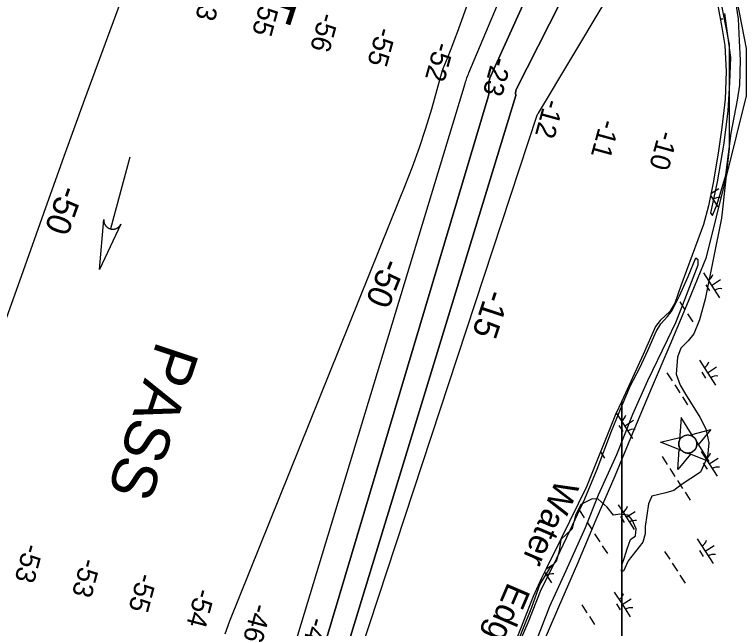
# Model space of a CAD drawing. Extents: x 3937982 to 3958556, y 219448 to 241894.
# Drawn here: x 3942413 to 3943640, y 233887 to 234922 of the extents above; entities that cross this region are included whole.
import ezdxf

# ---------------------------------------------------------------- set-up
doc = ezdxf.new("R2010")
doc.units = 0
for name, color, linetype in [('V-CHAN-NAID', 7, 'Continuous'), ('V-RIVR-EDGE', 7, 'Continuous'), ('V-RIVR-IDEN', 7, 'Continuous'), ('V-RIVR-JETY', 7, 'Continuous'), ('V-RIVR-RANG', 7, 'Continuous'), ('V-RRAP-FSHR', 7, 'Continuous'), ('V-STRM-FLOW', 7, 'Continuous'), ('V-TOPO-DPTH', 7, 'Continuous'), ('V-TOPO-MAJR', 7, 'Continuous'), ('V-TOPO-MAJR-IDEN', 7, 'Continuous'), ('V-TOPO-MINR', 7, 'Continuous'), ('V-TOPO-MINR-IDEN', 7, 'Continuous'), ('V-WETL-SWMP', 7, 'Continuous')]:
    doc.layers.add(name, color=color, linetype=linetype)

msp = doc.modelspace()

# ---------------------------------------------------------------- linework, layer by layer
at = {"layer": 'V-CHAN-NAID'}
for points in [[(3943558.429, 234210.057), (3943537.985, 234242.381), (3943535.526, 234204.213), (3943536.028, 234205.197), (3943536.494, 234205.978), (3943537.099, 234206.857), (3943537.775, 234207.705), (3943538.233, 234208.216), (3943538.819, 234208.807), (3943539.361, 234209.3), (3943539.982, 234209.811), (3943540.683, 234210.326), (3943541.345, 234210.758), (3943542.246, 234211.274), (3943542.977, 234211.634), (3943544.009, 234212.065), (3943544.948, 234212.382), (3943545.905, 234212.638), (3943546.788, 234212.817), (3943547.653, 234212.94), (3943548.518, 234213.012), (3943549.536, 234213.035), (3943550.433, 234212.999), (3943551.237, 234212.921), (3943551.99, 234212.809), (3943552.906, 234212.62), (3943553.596, 234212.439), (3943554.648, 234212.094), (3943555.341, 234211.819), (3943556.247, 234211.399), (3943557.113, 234210.926), (3943557.791, 234210.503)], [(3943558.429, 234210.057), (3943555.867, 234214.108), (3943588.282, 234222.378), (3943566.919, 234196.634), (3943564.356, 234200.686), (3943564.173, 234201.505), (3943563.868, 234202.554), (3943563.506, 234203.534), (3943563.086, 234204.474), (3943562.818, 234204.996), (3943562.438, 234205.663), (3943561.972, 234206.387), (3943561.572, 234206.944), (3943560.972, 234207.692), (3943560.511, 234208.207), (3943559.867, 234208.854), (3943559.277, 234209.384), (3943558.859, 234209.728)], [(3943538.959, 234186.593), (3943503.419, 234200.727), (3943535.834, 234208.997), (3943535.526, 234204.213), (3943535.292, 234203.685), (3943534.883, 234202.601), (3943534.616, 234201.708), (3943534.38, 234200.685), (3943534.229, 234199.763), (3943534.135, 234198.839), (3943534.099, 234197.982), (3943534.117, 234196.996), (3943534.197, 234196.029), (3943534.34, 234195.056), (3943534.497, 234194.298), (3943534.714, 234193.47), (3943535.078, 234192.381), (3943535.372, 234191.659), (3943535.811, 234190.738), (3943536.183, 234190.063), (3943536.676, 234189.274), (3943537.166, 234188.585), (3943537.702, 234187.913), (3943538.347, 234187.197)], [(3943564.356, 234200.686), (3943584.8, 234168.361), (3943549.261, 234182.496), (3943550.133, 234182.515), (3943551.175, 234182.603), (3943552.035, 234182.73), (3943553.057, 234182.948), (3943553.955, 234183.201), (3943554.752, 234183.476), (3943555.695, 234183.868), (3943556.407, 234184.215), (3943557.369, 234184.759), (3943558.228, 234185.328), (3943559.111, 234186.008), (3943559.779, 234186.595), (3943560.585, 234187.404), (3943561.312, 234188.252), (3943561.943, 234189.103), (3943562.375, 234189.766), (3943562.909, 234190.707), (3943563.346, 234191.619), (3943563.734, 234192.59), (3943564.041, 234193.536), (3943564.272, 234194.44), (3943564.475, 234195.541), (3943564.598, 234196.656), (3943564.638, 234197.682), (3943564.605, 234198.782), (3943564.527, 234199.607)], [(3943549.261, 234182.496), (3943553.715, 234180.724), (3943532.352, 234154.981), (3943534.504, 234188.365), (3943538.959, 234186.593), (3943539.609, 234186.021), (3943540.28, 234185.494), (3943541.248, 234184.833), (3943542.089, 234184.342), (3943543.062, 234183.858), (3943544.042, 234183.454), (3943544.985, 234183.138), (3943545.824, 234182.912), (3943546.795, 234182.714), (3943547.71, 234182.586), (3943548.632, 234182.513)]]:
    msp.add_lwpolyline(points, close=True, dxfattribs=at)
msp.add_circle((3943549.368, 234197.766), 15.27, dxfattribs=at)
at = {"layer": 'V-RIVR-EDGE'}
msp.add_lwpolyline([(3943597.274, 234983.724), (3943619.314, 234871.947), (3943619.314, 234696.41), (3943605.932, 234579.123), (3943578.382, 234442.157), (3943568.936, 234407.522), (3943559.49, 234383.907), (3943550.044, 234372.099), (3943537.449, 234359.505), (3943531.939, 234344.549), (3943529.578, 234315.424), (3943536.662, 234297.319), (3943546.895, 234279.214), (3943559.49, 234259.535), (3943569.723, 234243.005), (3943579.956, 234223.326), (3943584.679, 234199.711), (3943582.318, 234176.096), (3943570.51, 234150.12), (3943538.237, 234128.867), (3943525.642, 234119.421), (3943512.26, 234115.485), (3943488.645, 234109.975), (3943483.135, 234096.593), (3943477.625, 234058.809), (3943477.625, 234046.215), (3943473.689, 234032.046), (3943448.5, 234000.559), (3943440.628, 233983.242), (3943437.48, 233983.242), (3943438.267, 233995.049), (3943442.203, 234006.069), (3943446.926, 234021.025), (3943452.436, 234036.769), (3943461.095, 234043.066), (3943461.882, 234054.873), (3943455.585, 234069.829), (3943448.5, 234077.701), (3943434.331, 234079.275), (3943424.098, 234077.701), (3943413.078, 234091.083), (3943398.122, 234104.464), (3943387.889, 234105.252), (3943368.997, 234095.806), (3943359.551, 234077.701), (3943354.828, 234057.235), (3943354.041, 234054.873), (3943335.149, 234036.769), (3943332, 234017.09), (3943327.277, 233999.772), (3943315.47, 233987.177), (3943299.727, 233961.201), (3943285.558, 233921.843), (3943223.372, 233768.346)], dxfattribs=at)
at = {"layer": 'V-RIVR-JETY'}
for points in [[(3943611.009, 234924.162), (3943621.361, 234850.157), (3943619.631, 234807.971), (3943616.649, 234759.937), (3943610.06, 234705.306), (3943599.036, 234640.184), (3943587.395, 234587.575), (3943590.86, 234583.62), (3943598.93, 234602.665), (3943613.253, 234651.329), (3943622.404, 234722.34), (3943633.303, 234778.084), (3943637.151, 234803.047), (3943638.104, 234845.244), (3943636.584, 234878.094), (3943634.733, 234915.249), (3943627.542, 234962.635)], [(3943255.513, 233840.909), (3943280.095, 233896.862), (3943301.937, 233952.462), (3943322.802, 233993.223), (3943350.556, 234052.654), (3943375.489, 234105.476), (3943396.479, 234155.617), (3943420.774, 234219.392), (3943438.553, 234263.319), (3943452.67, 234296.353), (3943468.308, 234326.242), (3943481.989, 234355.764), (3943496.091, 234387.625), (3943503.685, 234400.421), (3943514.794, 234412.78), (3943522.748, 234423.227), (3943535.585, 234448.071), (3943549.698, 234480.714), (3943562.616, 234511.809), (3943566.493, 234509.413), (3943565.973, 234499.648), (3943543.703, 234441.319), (3943528.331, 234402.049), (3943514.656, 234372.918), (3943481.311, 234304.572), (3943455.93, 234247.455), (3943428.841, 234179.419), (3943398.238, 234111.427), (3943376.009, 234056.223), (3943343.388, 233983.571), (3943316.017, 233923.744), (3943293.763, 233866.587)]]:
    msp.add_lwpolyline(points, dxfattribs=at)
at = {"layer": 'V-RRAP-FSHR'}
msp.add_lwpolyline([(3943300.372, 233849.683), (3943331.899, 233923.208), (3943363.426, 233996.733), (3943394.887, 234070.287), (3943426.5, 234143.986), (3943457.122, 234217.688), (3943488.239, 234291.387), (3943519.301, 234365.111), (3943550.3, 234438.974), (3943580.758, 234512.837), (3943648.153, 234785.105), (3943648.444, 234864.923), (3943633.272, 234943.444)], dxfattribs=at)
at = {"layer": 'V-STRM-FLOW'}
msp.add_line((3942607.378, 234681.69), (3942574.722, 234560.824), dxfattribs=at)
msp.add_lwpolyline([(3942592.463, 234568.979), (3942556.255, 234492.475), (3942563.502, 234576.804), (3942563.452, 234575.283), (3942563.548, 234573.818), (3942563.627, 234573.231), (3942563.714, 234572.717), (3942563.845, 234572.098), (3942563.994, 234571.507), (3942564.143, 234571), (3942564.375, 234570.315), (3942564.66, 234569.593), (3942564.835, 234569.196), (3942565.078, 234568.691), (3942565.425, 234568.04), (3942565.717, 234567.546), (3942566.051, 234567.027), (3942566.283, 234566.693), (3942566.547, 234566.333), (3942566.885, 234565.904), (3942567.209, 234565.52), (3942567.545, 234565.148), (3942567.829, 234564.851), (3942568.266, 234564.424), (3942568.7, 234564.032), (3942569.058, 234563.731), (3942569.49, 234563.391), (3942569.876, 234563.108), (3942570.224, 234562.868), (3942570.5, 234562.688), (3942570.928, 234562.425), (3942571.376, 234562.17), (3942571.809, 234561.942), (3942572.256, 234561.724), (3942572.676, 234561.536), (3942573.142, 234561.345), (3942573.529, 234561.2), (3942574.09, 234561.01), (3942574.722, 234560.824), (3942574.927, 234560.77), (3942575.226, 234560.697), (3942575.585, 234560.618), (3942575.933, 234560.549), (3942576.273, 234560.49), (3942576.605, 234560.441), (3942576.999, 234560.391), (3942577.275, 234560.363), (3942577.679, 234560.33), (3942578.057, 234560.31), (3942578.318, 234560.301), (3942578.99, 234560.299), (3942579.35, 234560.31), (3942579.597, 234560.323), (3942580.004, 234560.352), (3942580.366, 234560.387), (3942580.743, 234560.433), (3942581.188, 234560.5), (3942581.602, 234560.575), (3942581.923, 234560.64), (3942582.196, 234560.702), (3942582.566, 234560.794), (3942582.897, 234560.885), (3942583.277, 234560.999), (3942583.661, 234561.125), (3942584.044, 234561.263), (3942584.525, 234561.453), (3942584.866, 234561.598), (3942585.237, 234561.768), (3942585.597, 234561.945), (3942585.885, 234562.095), (3942586.194, 234562.265), (3942586.646, 234562.529), (3942586.662, 234562.54), (3942586.926, 234562.705), (3942587.118, 234562.831), (3942587.404, 234563.024), (3942587.752, 234563.274), (3942588.025, 234563.479), (3942588.265, 234563.669), (3942588.569, 234563.92), (3942588.855, 234564.169), (3942589.055, 234564.351), (3942589.312, 234564.594), (3942589.656, 234564.939), (3942589.855, 234565.148), (3942590.009, 234565.316), (3942590.148, 234565.471), (3942590.31, 234565.659), (3942590.519, 234565.91), (3942590.723, 234566.165), (3942590.92, 234566.423), (3942591.109, 234566.682), (3942591.346, 234567.023), (3942591.483, 234567.231), (3942591.696, 234567.568), (3942591.932, 234567.964), (3942592.1, 234568.265), (3942592.222, 234568.495), (3942592.332, 234568.711), (3942592.41, 234568.868)], close=True, dxfattribs=at)
at = {"layer": 'V-TOPO-DPTH'}
for points in [[(3942760.697, 233118.219), (3942928.961, 233833.411), (3943212.465, 234783.374), (3943213.2, 234787.903), (3943213.669, 234792.448), (3943213.741, 234797.016), (3943213.547, 234801.6), (3943213.509, 234806.135), (3943213.923, 234810.593), (3943215.016, 234814.935), (3943216.56, 234819.199), (3943359.149, 235134.282)], [(3943359.149, 235134.282), (3943216.56, 234819.199), (3943215.016, 234814.935), (3943213.923, 234810.593), (3943213.509, 234806.135), (3943213.547, 234801.6), (3943213.741, 234797.016), (3943213.669, 234792.448), (3943213.2, 234787.903), (3943212.465, 234783.374), (3942928.961, 233833.411), (3942760.697, 233118.219)], [(3942734.62, 233158.876), (3942877.358, 233836.084), (3942881.483, 233843.977), (3943173.711, 234806.385), (3943174.33, 234808.672), (3943174.989, 234810.947), (3943176.468, 234815.449), (3943178.111, 234819.895), (3943178.983, 234822.099), (3943179.881, 234824.293), (3943232.683, 234950.164)], [(3942734.62, 233158.876), (3942877.358, 233836.084), (3942881.483, 233843.977), (3943173.711, 234806.385), (3943174.33, 234808.672), (3943174.989, 234810.947), (3943176.468, 234815.449), (3943178.111, 234819.895), (3943178.983, 234822.099), (3943179.881, 234824.293), (3943232.683, 234950.164)], [(3943334.705, 234943.483), (3943259.636, 234795.889), (3943258.889, 234793.924), (3943258.397, 234789.875), (3943259.115, 234785.669), (3942961.537, 233812.001), (3942959.143, 233808.57), (3942932.991, 233722.431), (3942924.027, 233691.189), (3942915.71, 233659.787), (3942908.36, 233628.144), (3942901.655, 233596.341), (3942895.246, 233564.458), (3942888.584, 233532.63), (3942881.542, 233500.883), (3942874.248, 233469.191), (3942783.024, 233083.406)]]:
    msp.add_lwpolyline(points, dxfattribs=at)
at = {"layer": 'V-TOPO-MAJR'}
for points in [[(3942768.65, 233877.759), (3942776.226, 233899.699), (3943062.837, 234610.469), (3943072.36, 234633.768), (3943084.797, 234665.73), (3943096.506, 234697.943), (3943107.122, 234730.532), (3943117.009, 234763.373), (3943135.472, 234828.671), (3943135.583, 234829.05), (3943135.951, 234830.176), (3943136.224, 234830.917), (3943136.366, 234831.285), (3943136.513, 234831.652), (3943144.552, 234851.433), (3943148.658, 234861.714), (3943152.682, 234872.026), (3943156.581, 234882.385), (3943160.398, 234892.777), (3943486.229, 235796.554)], [(3942792.729, 235482.358), (3942788.566, 235471.024), (3942751.586, 235370.966), (3942714.305, 235271.019), (3942676.822, 235171.147), (3942616.545, 235011.277), (3942609.078, 234991.386), (3942601.648, 234971.481), (3942594.276, 234951.554), (3942586.941, 234931.614), (3942531.143, 234779.247), (3942496.155, 234683.035), (3942461.456, 234586.72), (3942427.191, 234490.249), (3942393.215, 234393.675), (3942275.076, 234055.446), (3942270.56, 234042.606), (3942266.008, 234029.778), (3942261.401, 234016.971), (3942256.758, 234004.176), (3942233.429, 233940.317)]]:
    msp.add_lwpolyline(points, dxfattribs=at)
at = {"layer": 'V-TOPO-MINR'}
for points in [[(3942796.797, 233061.933), (3942963.524, 233739.419), (3942965.05, 233745.721), (3942966.545, 233752.03), (3942967.993, 233758.35), (3942969.41, 233764.677), (3942970.876, 233770.99), (3942972.442, 233777.278), (3942974.154, 233783.527), (3942975.964, 233789.751), (3942979.704, 233802.065), (3942979.881, 233802.389), (3942980.11, 233802.642), (3942980.419, 233802.788), (3942981.614, 233802.856), (3942982.448, 233802.833), (3943295.161, 234752.419), (3943296.059, 234754.917), (3943297.381, 234756.189), (3943629.757, 235311.766)], [(3942760.697, 233118.219), (3942928.961, 233833.411), (3943212.465, 234783.374), (3943213.2, 234787.903), (3943213.669, 234792.448), (3943213.741, 234797.016), (3943213.547, 234801.6), (3943213.509, 234806.135), (3943213.923, 234810.593), (3943215.016, 234814.935), (3943216.56, 234819.199), (3943359.149, 235134.282)], [(3942734.62, 233158.876), (3942877.358, 233836.084), (3942881.483, 233843.977), (3943173.711, 234806.385), (3943174.33, 234808.672), (3943174.989, 234810.947), (3943176.468, 234815.449), (3943178.111, 234819.895), (3943178.983, 234822.099), (3943179.881, 234824.293), (3943232.683, 234950.164)], [(3942783.024, 233083.406), (3942874.248, 233469.191), (3942881.542, 233500.883), (3942888.584, 233532.63), (3942895.246, 233564.458), (3942901.655, 233596.341), (3942908.36, 233628.144), (3942915.71, 233659.787), (3942924.027, 233691.189), (3942932.991, 233722.431), (3942959.143, 233808.57), (3942961.537, 233812.001), (3943259.115, 234785.669), (3943258.397, 234789.875), (3943258.889, 234793.924), (3943259.636, 234795.889), (3943334.705, 234943.483)]]:
    msp.add_lwpolyline(points, dxfattribs=at)
at = {"layer": 'V-WETL-SWMP'}
for p, q in [((3943599.344, 234940.415), (3943606.831, 234900.511)), ((3943606.831, 234900.511), (3943611.679, 234870.04)), ((3943611.679, 234870.04), (3943614.14, 234826.333)), ((3943614.14, 234826.333), (3943612.419, 234779.917)), ((3943612.419, 234779.917), (3943606.527, 234731.621)), ((3943606.527, 234731.621), (3943601.032, 234692.442)), ((3943601.032, 234692.442), (3943592.611, 234641.139)), ((3943592.611, 234641.139), (3943584.323, 234599.786)), ((3943588.439, 234620.324), (3943601.737, 234628.884)), ((3943587.822, 234617.246), (3943600.133, 234598.12)), ((3943584.323, 234599.786), (3943575.887, 234568.109)), ((3943575.887, 234568.109), (3943537.755, 234464.956)), ((3943575.769, 234486.444), (3943602.832, 234444.4)), ((3943579.565, 234466.291), (3943586.06, 234456.201)), ((3943589.301, 234465.422), (3943604.436, 234475.164)), ((3943537.755, 234464.956), (3943527.69, 234435.513)), ((3943530.973, 234445.117), (3943531.554, 234444.214)), ((3943527.69, 234435.513), (3943518.935, 234421.531)), ((3943535.884, 234437.487), (3943544.544, 234424.033)), ((3943518.935, 234421.531), (3943511.934, 234414.714)), ((3943548.874, 234417.306), (3943557.534, 234403.853)), ((3943502.424, 234406.271), (3943494.826, 234396.144)), ((3943511.934, 234414.714), (3943502.424, 234406.271)), ((3943494.826, 234396.144), (3943474.021, 234348.875)), ((3943474.021, 234348.875), (3943437.695, 234269.977)), ((3943569.031, 234339.116), (3943596.094, 234297.072)), ((3943572.827, 234318.963), (3943579.322, 234308.873)), ((3943582.562, 234318.094), (3943597.698, 234327.836)), ((3943514.165, 234317.718), (3943522.825, 234304.265)), ((3943527.155, 234297.538), (3943535.815, 234284.084)), ((3943437.695, 234269.977), (3943427.343, 234247.494)), ((3943437.695, 234269.977), (3943437.695, 233575.815)), ((3943437.695, 233575.815), (3943437.695, 234269.977)), ((3943540.145, 234277.357), (3943548.805, 234263.903)), ((3943427.343, 234247.494), (3943378.18, 234125.415)), ((3943429.164, 234249.086), (3943437.695, 234235.833)), ((3943437.695, 234235.833), (3943456.226, 234207.043)), ((3943442.695, 234228.064), (3943457.831, 234237.807)), ((3943432.96, 234228.934), (3943437.695, 234221.578)), ((3943437.695, 234221.578), (3943439.455, 234218.843)), ((3943402.022, 234184.618), (3943408.938, 234173.874)), ((3943571.73, 234185.396), (3943598.792, 234143.353)), ((3943505.865, 234176.801), (3943514.525, 234163.347)), ((3943585.261, 234164.374), (3943600.397, 234174.117)), ((3943575.526, 234165.243), (3943582.021, 234155.153)), ((3943518.855, 234156.62), (3943527.515, 234143.166)), ((3943531.845, 234136.439), (3943540.505, 234122.986)), ((3943378.18, 234125.415), (3943335.558, 234038.078)), ((3943544.835, 234116.259), (3943553.495, 234102.805)), ((3943365.998, 234086.771), (3943374.658, 234073.318)), ((3943431.863, 234095.366), (3943437.695, 234086.305)), ((3943437.695, 234086.305), (3943458.925, 234053.323)), ((3943435.659, 234075.214), (3943437.695, 234072.05)), ((3943445.394, 234074.345), (3943460.529, 234084.087)), ((3943378.988, 234066.591), (3943387.648, 234053.137)), ((3943437.695, 234072.05), (3943442.154, 234065.124)), ((3943335.558, 234038.078), (3943310.003, 233987.002)), ((3943391.977, 234046.41), (3943400.637, 234032.956)), ((3943564.992, 234038.068), (3943592.054, 233996.025)), ((3943404.967, 234026.229), (3943413.627, 234012.775)), ((3943578.523, 234017.046), (3943593.659, 234026.789)), ((3943510.126, 234016.671), (3943518.786, 234003.217)), ((3943568.788, 234017.915), (3943575.283, 234007.825)), ((3943310.003, 233987.002), (3943302.608, 233971.344)), ((3943310.147, 233987.289), (3943320.662, 233994.058)), ((3943523.116, 233996.49), (3943531.776, 233983.036)), ((3943307.377, 233981.441), (3943319.058, 233963.294)), ((3943536.106, 233976.309), (3943544.766, 233962.855)), ((3943302.608, 233971.344), (3943288.099, 233940.301)), ((3943288.099, 233940.301), (3943236.615, 233809.959)), ((3943425.125, 233948.038), (3943437.695, 233928.509)), ((3943370.259, 233926.641), (3943378.919, 233913.187)), ((3943428.921, 233927.886), (3943435.416, 233917.796)), ((3943437.695, 233928.509), (3943452.187, 233905.995)), ((3943438.656, 233927.017), (3943453.791, 233936.759)), ((3943383.248, 233906.46), (3943391.908, 233893.007))]:
    msp.add_line(p, q, dxfattribs=at)
for centre, start, end in [((3943605.791, 234897.092), 81.996677, 95.245523), ((3943608.49, 234743.372), 81.996677, 84.751616), ((3943601.752, 234596.044), 81.996677, 123.540335), ((3943574.55, 234488.776), 301.99668, 343.540338), ((3943604.45, 234442.325), 81.996677, 123.540335), ((3943567.812, 234341.448), 301.99668, 343.540338), ((3943597.712, 234294.997), 81.996677, 123.540335), ((3943427.945, 234251.419), 303.590879, 343.540338), ((3943427.945, 234251.419), 301.99668, 303.590879), ((3943457.845, 234204.967), 81.996677, 123.540335), ((3943570.511, 234187.729), 301.99668, 343.540338), ((3943600.411, 234141.277), 81.996677, 123.540335), ((3943430.643, 234097.699), 301.99668, 343.540338), ((3943460.543, 234051.247), 81.996677, 123.540335), ((3943563.773, 234040.401), 301.99668, 343.540338), ((3943593.673, 233993.949), 81.996677, 123.540335), ((3943320.676, 233961.218), 81.996677, 123.540335), ((3943423.905, 233950.371), 301.99668, 321.487269), ((3943423.905, 233950.371), 321.487269, 343.540338), ((3943453.805, 233903.919), 81.996677, 123.540335)]:
    msp.add_arc(centre, 17.623, start, end, dxfattribs=at)

# ---------------------------------------------------------------- texts
at = {"layer": 'V-RIVR-IDEN'}
for s, height, rotation, p in [('SOUTHWEST', 74.9998, 251.707382, (3943007.455, 235534.068)), ('PASS', 74.9998, 251.707382, (3942653.734, 234373.775)), ('Water', 41.9999, 246.761934, (3943327.929, 234140.654)), ('Edge', 41.9999, 246.761934, (3943245.998, 233966.079))]:
    msp.add_text(s, height=height, rotation=rotation, dxfattribs=at).set_placement(p)
at = {"layer": 'V-RIVR-RANG'}
for s, rotation, p in [('-53', 254.750472, (3942734.68, 234979.894)), ('-55', 254.750472, (3942830.41, 234953.902)), ('-56', 254.750472, (3942928.558, 234927.274)), ('-55', 254.750472, (3943025.091, 234902.707)), ('-52', 254.750472, (3943122.619, 234877.605)), ('-23', 254.750472, (3943220.023, 234852.809)), ('-12', 254.608326, (3943308.3, 234781.648)), ('-11', 254.608326, (3943402.574, 234747.335)), ('-10', 254.608326, (3943501.013, 234728.153)), ('-53', 255.052889, (3942429.475, 234031.44)), ('-53', 255.052889, (3942526.183, 234006.79)), ('-55', 255.052889, (3942621.621, 233981.646)), ('-54', 255.052889, (3942719.35, 233955.783)), ('-46', 255.052889, (3942814.948, 233930.462)), ('-42', 255.052889, (3942911.414, 233907.234))]:
    msp.add_text(s, height=33.5, rotation=rotation, dxfattribs=at).set_placement(p)
at = {"layer": 'V-TOPO-MAJR-IDEN'}
for rotation, p in [(250.187696, (3942490.361, 234636.344)), (248.038667, (3943034.931, 234513.521))]:
    msp.add_text('-50', height=41.5, rotation=rotation, dxfattribs=at).set_placement(p)
at = {"layer": 'V-TOPO-MINR-IDEN'}
msp.add_text('-15', height=41.5, rotation=251.772508, dxfattribs=at).set_placement((3943210.018, 234460.703))

doc.saveas('drawing.dxf')
